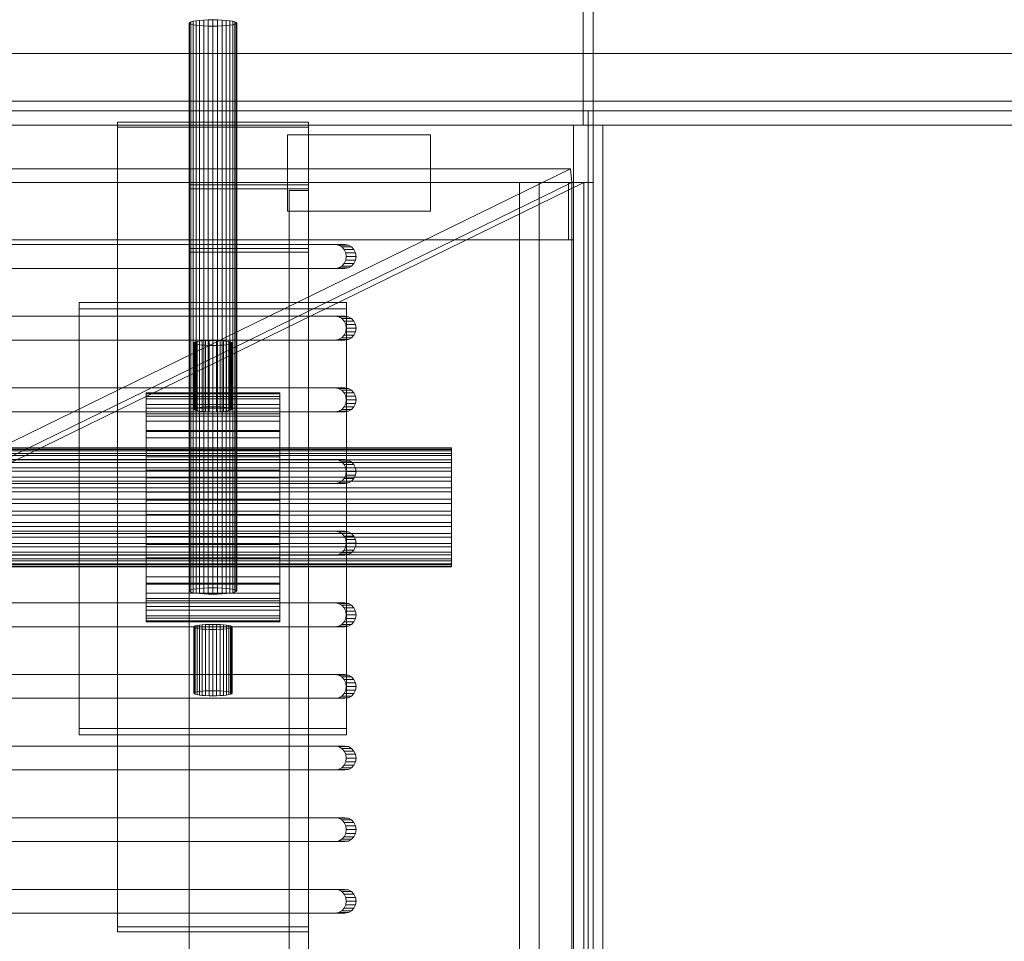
# Model space of a CAD drawing. Header units: millimetres. Extents: x -4738 to 65662, y -68080 to 6847.
# Tile 749 of 1056: x 27715 to 27921, y -17951 to -17758. Entities that reach past the tile are written whole.
import ezdxf

# ---------------------------------------------------------------- set-up
doc = ezdxf.new("R2010")
doc.units = ezdxf.units.MM
doc.layers.add('superior_bajante_movil', color=7, linetype='Continuous', lineweight=0)
doc.layers.add('superior_C09', color=7, linetype='Continuous', lineweight=0)

msp = doc.modelspace()

# ---------------------------------------------------------------- linework, layer by layer
at = {"layer": 'superior_bajante_movil'}
for p, q in [((27832.64, -17780), (27832.64, -17745)), ((27834.693, -17745), (27834.693, -17780)), ((28352.55, -17765), (26849.041, -17765)), ((26850.067, -17765), (28353.576, -17765)), ((26833.309, -17775), (28336.817, -17775)), ((28350.498, -17775), (26846.989, -17775)), ((26849.041, -17777), (28352.55, -17777)), ((26850.067, -17777), (28353.576, -17777)), ((28350.498, -17777), (27833.667, -17777)), ((27833.667, -17777), (27833.667, -18183)), ((27834.693, -17777), (27833.667, -17777)), ((27834.693, -18183), (27834.693, -17777)), ((27834.693, -17777), (28351.524, -17777)), ((26850.067, -17780), (28353.576, -17780)), ((27830.588, -17780), (27078.834, -17780)), ((27080.886, -17780), (27832.64, -17780)), ((27082.939, -17780), (27834.693, -17780)), ((27836.745, -17780), (27084.991, -17780)), ((27830.588, -17792), (27830.588, -17780)), ((27834.693, -17780), (27830.588, -17780)), ((27834.693, -17780), (27832.64, -17780)), ((28351.524, -17780), (27834.693, -17780)), ((27834.693, -17780), (27834.693, -18180)), ((27836.745, -17780), (27834.693, -17780)), ((27834.693, -17780), (27834.693, -17792)), ((27836.745, -18180), (27836.745, -17780)), ((27836.745, -17780), (28353.576, -17780)), ((27770.656, -17798), (27770.656, -17782)), ((27770.656, -17782), (27800.656, -17782)), ((27800.656, -17782), (27800.656, -17798)), ((27829.98, -17789.103), (27078.226, -17789.103)), ((27649.801, -17877.103), (27829.98, -17789.103)), ((27829.98, -17789.103), (27830.246, -17792)), ((27829.562, -17792), (27077.808, -17792)), ((27078.492, -17792), (27830.246, -17792)), ((27078.834, -17792), (27830.588, -17792)), ((27834.693, -17792), (27082.939, -17792)), ((27650.067, -17880), (27830.246, -17792)), ((27832.777, -17792), (27652.598, -17880)), ((27830.588, -17792), (27819.312, -17792)), ((27819.312, -17792), (27819.312, -18168)), ((27823.416, -17792), (27819.312, -17792)), ((27823.416, -18168), (27823.416, -17792)), ((27823.416, -17792), (27834.693, -17792)), ((27829.562, -17804), (27829.562, -17792)), ((27830.588, -17792), (27829.562, -17792)), ((27830.246, -17792), (27830.246, -18168)), ((27830.246, -17792), (27832.777, -17792)), ((27834.693, -17792), (27830.588, -17792)), ((27830.588, -18168), (27830.588, -17792)), ((27830.588, -17792), (27830.588, -17804)), ((27832.777, -18168), (27832.777, -17792)), ((27834.693, -17792), (27834.693, -18168)), ((27800.656, -17798), (27770.656, -17798)), ((27077.808, -17804), (27829.562, -17804)), ((27830.588, -17804), (27078.834, -17804)), ((27780.66, -17805), (27644.405, -17805)), ((27646.457, -17805), (27782.712, -17805)), ((27780.66, -17805), (27782.712, -17805)), ((27781.386, -17805.122), (27780.66, -17805)), ((27782.712, -17805), (27783.438, -17805.122)), ((27830.588, -17804), (27829.562, -17804)), ((27781.386, -17805.122), (27783.438, -17805.122)), ((27782.041, -17805.477), (27781.386, -17805.122)), ((27782.041, -17805.477), (27784.093, -17805.477)), ((27782.561, -17806.031), (27782.041, -17805.477)), ((27782.561, -17806.031), (27784.613, -17806.031)), ((27782.895, -17806.727), (27782.561, -17806.031)), ((27782.895, -17806.727), (27784.947, -17806.727)), ((27783.01, -17807.5), (27782.895, -17806.727)), ((27783.438, -17805.122), (27784.093, -17805.477)), ((27784.093, -17805.477), (27784.613, -17806.031)), ((27784.613, -17806.031), (27784.947, -17806.727)), ((27784.947, -17806.727), (27785.062, -17807.5)), ((27782.041, -17809.523), (27782.561, -17808.969)), ((27782.561, -17808.969), (27782.895, -17808.273)), ((27782.561, -17808.969), (27784.613, -17808.969)), ((27782.895, -17808.273), (27783.01, -17807.5)), ((27782.895, -17808.273), (27784.947, -17808.273)), ((27783.01, -17807.5), (27785.062, -17807.5)), ((27784.613, -17808.969), (27784.093, -17809.523)), ((27784.947, -17808.273), (27784.613, -17808.969)), ((27785.062, -17807.5), (27784.947, -17808.273)), ((27644.405, -17810), (27780.66, -17810)), ((27782.712, -17810), (27646.457, -17810)), ((27780.66, -17810), (27781.386, -17809.878)), ((27780.66, -17810), (27782.712, -17810)), ((27781.386, -17809.878), (27782.041, -17809.523)), ((27781.386, -17809.878), (27783.438, -17809.878)), ((27782.041, -17809.523), (27784.093, -17809.523)), ((27783.438, -17809.878), (27782.712, -17810)), ((27784.093, -17809.523), (27783.438, -17809.878)), ((27780.66, -17820), (27644.405, -17820)), ((27646.457, -17820), (27782.712, -17820)), ((27780.66, -17820), (27782.712, -17820)), ((27781.386, -17820.122), (27780.66, -17820)), ((27781.386, -17820.122), (27783.438, -17820.122)), ((27782.041, -17820.477), (27781.386, -17820.122)), ((27782.041, -17820.477), (27784.093, -17820.477)), ((27782.561, -17821.031), (27782.041, -17820.477)), ((27782.561, -17821.031), (27784.613, -17821.031)), ((27782.895, -17821.727), (27782.561, -17821.031)), ((27782.712, -17820), (27783.438, -17820.122)), ((27783.438, -17820.122), (27784.093, -17820.477)), ((27784.093, -17820.477), (27784.613, -17821.031)), ((27784.613, -17821.031), (27784.947, -17821.727)), ((27782.561, -17823.969), (27782.895, -17823.273)), ((27782.895, -17821.727), (27784.947, -17821.727)), ((27783.01, -17822.5), (27782.895, -17821.727)), ((27782.895, -17823.273), (27783.01, -17822.5)), ((27782.895, -17823.273), (27784.947, -17823.273)), ((27783.01, -17822.5), (27785.062, -17822.5)), ((27784.947, -17823.273), (27784.613, -17823.969)), ((27784.947, -17821.727), (27785.062, -17822.5)), ((27785.062, -17822.5), (27784.947, -17823.273)), ((27644.405, -17825), (27780.66, -17825)), ((27782.712, -17825), (27646.457, -17825)), ((27780.66, -17825), (27781.386, -17824.878)), ((27780.66, -17825), (27782.712, -17825)), ((27781.386, -17824.878), (27782.041, -17824.523)), ((27781.386, -17824.878), (27783.438, -17824.878)), ((27782.041, -17824.523), (27782.561, -17823.969)), ((27782.041, -17824.523), (27784.093, -17824.523)), ((27782.561, -17823.969), (27784.613, -17823.969)), ((27783.438, -17824.878), (27782.712, -17825)), ((27784.093, -17824.523), (27783.438, -17824.878)), ((27784.613, -17823.969), (27784.093, -17824.523)), ((27780.66, -17835), (27644.405, -17835)), ((27646.457, -17835), (27782.712, -17835)), ((27780.66, -17835), (27782.712, -17835)), ((27781.386, -17835.122), (27780.66, -17835)), ((27781.386, -17835.122), (27783.438, -17835.122)), ((27782.041, -17835.477), (27781.386, -17835.122)), ((27782.041, -17835.477), (27784.093, -17835.477)), ((27782.561, -17836.031), (27782.041, -17835.477)), ((27782.712, -17835), (27783.438, -17835.122)), ((27783.438, -17835.122), (27784.093, -17835.477)), ((27784.093, -17835.477), (27784.613, -17836.031)), ((27782.561, -17836.031), (27784.613, -17836.031)), ((27782.895, -17836.727), (27782.561, -17836.031)), ((27782.895, -17836.727), (27784.947, -17836.727)), ((27783.01, -17837.5), (27782.895, -17836.727)), ((27782.895, -17838.273), (27783.01, -17837.5)), ((27783.01, -17837.5), (27785.062, -17837.5)), ((27784.613, -17836.031), (27784.947, -17836.727)), ((27784.947, -17836.727), (27785.062, -17837.5)), ((27785.062, -17837.5), (27784.947, -17838.273)), ((27644.405, -17840), (27780.66, -17840)), ((27782.712, -17840), (27646.457, -17840)), ((27780.66, -17840), (27781.386, -17839.878)), ((27780.66, -17840), (27782.712, -17840)), ((27781.386, -17839.878), (27782.041, -17839.523)), ((27781.386, -17839.878), (27783.438, -17839.878)), ((27782.041, -17839.523), (27782.561, -17838.969)), ((27782.041, -17839.523), (27784.093, -17839.523)), ((27782.561, -17838.969), (27782.895, -17838.273)), ((27782.561, -17838.969), (27784.613, -17838.969)), ((27783.438, -17839.878), (27782.712, -17840)), ((27782.895, -17838.273), (27784.947, -17838.273)), ((27784.093, -17839.523), (27783.438, -17839.878)), ((27784.613, -17838.969), (27784.093, -17839.523)), ((27784.947, -17838.273), (27784.613, -17838.969)), ((27780.66, -17850), (27644.405, -17850)), ((27646.457, -17850), (27782.712, -17850)), ((27780.66, -17850), (27782.712, -17850)), ((27781.386, -17850.122), (27780.66, -17850)), ((27781.386, -17850.122), (27783.438, -17850.122)), ((27782.041, -17850.477), (27781.386, -17850.122)), ((27782.712, -17850), (27783.438, -17850.122)), ((27783.438, -17850.122), (27784.093, -17850.477)), ((27782.041, -17850.477), (27784.093, -17850.477)), ((27782.561, -17851.031), (27782.041, -17850.477)), ((27782.561, -17851.031), (27784.613, -17851.031)), ((27782.895, -17851.727), (27782.561, -17851.031)), ((27782.895, -17851.727), (27784.947, -17851.727)), ((27783.01, -17852.5), (27782.895, -17851.727)), ((27784.093, -17850.477), (27784.613, -17851.031)), ((27784.613, -17851.031), (27784.947, -17851.727)), ((27784.947, -17851.727), (27785.062, -17852.5)), ((27781.386, -17854.878), (27782.041, -17854.523)), ((27782.041, -17854.523), (27782.561, -17853.969)), ((27782.041, -17854.523), (27784.093, -17854.523)), ((27782.561, -17853.969), (27782.895, -17853.273)), ((27782.561, -17853.969), (27784.613, -17853.969)), ((27782.895, -17853.273), (27783.01, -17852.5)), ((27782.895, -17853.273), (27784.947, -17853.273)), ((27783.01, -17852.5), (27785.062, -17852.5)), ((27784.093, -17854.523), (27783.438, -17854.878)), ((27784.613, -17853.969), (27784.093, -17854.523)), ((27784.947, -17853.273), (27784.613, -17853.969)), ((27785.062, -17852.5), (27784.947, -17853.273)), ((27644.405, -17855), (27780.66, -17855)), ((27782.712, -17855), (27646.457, -17855)), ((27780.66, -17855), (27781.386, -17854.878)), ((27780.66, -17855), (27782.712, -17855)), ((27781.386, -17854.878), (27783.438, -17854.878)), ((27783.438, -17854.878), (27782.712, -17855)), ((27780.66, -17865), (27644.405, -17865)), ((27646.457, -17865), (27782.712, -17865)), ((27780.66, -17865), (27782.712, -17865)), ((27781.386, -17865.122), (27780.66, -17865)), ((27781.386, -17865.122), (27783.438, -17865.122)), ((27782.041, -17865.477), (27781.386, -17865.122)), ((27782.041, -17865.477), (27784.093, -17865.477)), ((27782.561, -17866.031), (27782.041, -17865.477)), ((27782.561, -17866.031), (27784.613, -17866.031)), ((27782.895, -17866.727), (27782.561, -17866.031)), ((27782.712, -17865), (27783.438, -17865.122)), ((27782.895, -17866.727), (27784.947, -17866.727)), ((27783.01, -17867.5), (27782.895, -17866.727)), ((27783.438, -17865.122), (27784.093, -17865.477)), ((27784.093, -17865.477), (27784.613, -17866.031)), ((27784.613, -17866.031), (27784.947, -17866.727)), ((27784.947, -17866.727), (27785.062, -17867.5)), ((27782.561, -17868.969), (27782.895, -17868.273)), ((27782.895, -17868.273), (27783.01, -17867.5)), ((27782.895, -17868.273), (27784.947, -17868.273)), ((27783.01, -17867.5), (27785.062, -17867.5)), ((27784.947, -17868.273), (27784.613, -17868.969)), ((27785.062, -17867.5), (27784.947, -17868.273)), ((27644.405, -17870), (27780.66, -17870)), ((27782.712, -17870), (27646.457, -17870)), ((27780.66, -17870), (27781.386, -17869.878)), ((27780.66, -17870), (27782.712, -17870)), ((27781.386, -17869.878), (27782.041, -17869.523)), ((27781.386, -17869.878), (27783.438, -17869.878)), ((27782.041, -17869.523), (27782.561, -17868.969)), ((27782.041, -17869.523), (27784.093, -17869.523)), ((27782.561, -17868.969), (27784.613, -17868.969)), ((27783.438, -17869.878), (27782.712, -17870)), ((27784.093, -17869.523), (27783.438, -17869.878)), ((27784.613, -17868.969), (27784.093, -17869.523)), ((27780.66, -17880), (27644.405, -17880)), ((27646.457, -17880), (27782.712, -17880)), ((27780.66, -17880), (27782.712, -17880)), ((27781.386, -17880.122), (27780.66, -17880)), ((27781.386, -17880.122), (27783.438, -17880.122)), ((27782.041, -17880.477), (27781.386, -17880.122)), ((27782.041, -17880.477), (27784.093, -17880.477)), ((27782.561, -17881.031), (27782.041, -17880.477)), ((27782.561, -17881.031), (27784.613, -17881.031)), ((27782.895, -17881.727), (27782.561, -17881.031)), ((27782.712, -17880), (27783.438, -17880.122)), ((27783.438, -17880.122), (27784.093, -17880.477)), ((27784.093, -17880.477), (27784.613, -17881.031)), ((27784.613, -17881.031), (27784.947, -17881.727)), ((27782.561, -17883.969), (27782.895, -17883.273)), ((27782.895, -17881.727), (27784.947, -17881.727)), ((27783.01, -17882.5), (27782.895, -17881.727)), ((27782.895, -17883.273), (27783.01, -17882.5)), ((27782.895, -17883.273), (27784.947, -17883.273)), ((27783.01, -17882.5), (27785.062, -17882.5)), ((27784.947, -17883.273), (27784.613, -17883.969)), ((27784.947, -17881.727), (27785.062, -17882.5)), ((27785.062, -17882.5), (27784.947, -17883.273)), ((27644.405, -17885), (27780.66, -17885)), ((27782.712, -17885), (27646.457, -17885)), ((27780.66, -17885), (27781.386, -17884.878)), ((27780.66, -17885), (27782.712, -17885)), ((27781.386, -17884.878), (27782.041, -17884.523)), ((27781.386, -17884.878), (27783.438, -17884.878)), ((27782.041, -17884.523), (27782.561, -17883.969)), ((27782.041, -17884.523), (27784.093, -17884.523)), ((27782.561, -17883.969), (27784.613, -17883.969)), ((27783.438, -17884.878), (27782.712, -17885)), ((27784.093, -17884.523), (27783.438, -17884.878)), ((27784.613, -17883.969), (27784.093, -17884.523)), ((27780.66, -17895), (27644.405, -17895)), ((27646.457, -17895), (27782.712, -17895)), ((27780.66, -17895), (27782.712, -17895)), ((27781.386, -17895.122), (27780.66, -17895)), ((27781.386, -17895.122), (27783.438, -17895.122)), ((27782.041, -17895.477), (27781.386, -17895.122)), ((27782.041, -17895.477), (27784.093, -17895.477)), ((27782.561, -17896.031), (27782.041, -17895.477)), ((27782.712, -17895), (27783.438, -17895.122)), ((27783.438, -17895.122), (27784.093, -17895.477)), ((27784.093, -17895.477), (27784.613, -17896.031)), ((27782.561, -17896.031), (27784.613, -17896.031)), ((27782.895, -17896.727), (27782.561, -17896.031)), ((27782.895, -17896.727), (27784.947, -17896.727)), ((27783.01, -17897.5), (27782.895, -17896.727)), ((27782.895, -17898.273), (27783.01, -17897.5)), ((27783.01, -17897.5), (27785.062, -17897.5)), ((27784.613, -17896.031), (27784.947, -17896.727)), ((27784.947, -17896.727), (27785.062, -17897.5)), ((27785.062, -17897.5), (27784.947, -17898.273)), ((27780.66, -17900), (27781.386, -17899.878)), ((27781.386, -17899.878), (27782.041, -17899.523)), ((27781.386, -17899.878), (27783.438, -17899.878)), ((27782.041, -17899.523), (27782.561, -17898.969)), ((27782.041, -17899.523), (27784.093, -17899.523)), ((27782.561, -17898.969), (27782.895, -17898.273)), ((27782.561, -17898.969), (27784.613, -17898.969)), ((27783.438, -17899.878), (27782.712, -17900)), ((27782.895, -17898.273), (27784.947, -17898.273)), ((27784.093, -17899.523), (27783.438, -17899.878)), ((27784.613, -17898.969), (27784.093, -17899.523)), ((27784.947, -17898.273), (27784.613, -17898.969)), ((27644.405, -17900), (27780.66, -17900)), ((27782.712, -17900), (27646.457, -17900)), ((27780.66, -17900), (27782.712, -17900)), ((27780.66, -17910), (27644.405, -17910)), ((27646.457, -17910), (27782.712, -17910)), ((27780.66, -17910), (27782.712, -17910)), ((27781.386, -17910.122), (27780.66, -17910)), ((27781.386, -17910.122), (27783.438, -17910.122)), ((27782.041, -17910.477), (27781.386, -17910.122)), ((27782.712, -17910), (27783.438, -17910.122)), ((27783.438, -17910.122), (27784.093, -17910.477)), ((27782.041, -17910.477), (27784.093, -17910.477)), ((27782.561, -17911.031), (27782.041, -17910.477)), ((27782.561, -17911.031), (27784.613, -17911.031)), ((27782.895, -17911.727), (27782.561, -17911.031)), ((27782.895, -17911.727), (27784.947, -17911.727)), ((27783.01, -17912.5), (27782.895, -17911.727)), ((27784.093, -17910.477), (27784.613, -17911.031)), ((27784.613, -17911.031), (27784.947, -17911.727)), ((27784.947, -17911.727), (27785.062, -17912.5)), ((27782.041, -17914.523), (27782.561, -17913.969)), ((27782.561, -17913.969), (27782.895, -17913.273)), ((27782.561, -17913.969), (27784.613, -17913.969)), ((27782.895, -17913.273), (27783.01, -17912.5)), ((27782.895, -17913.273), (27784.947, -17913.273)), ((27783.01, -17912.5), (27785.062, -17912.5)), ((27784.613, -17913.969), (27784.093, -17914.523)), ((27784.947, -17913.273), (27784.613, -17913.969)), ((27785.062, -17912.5), (27784.947, -17913.273)), ((27644.405, -17915), (27780.66, -17915)), ((27782.712, -17915), (27646.457, -17915)), ((27780.66, -17915), (27781.386, -17914.878)), ((27780.66, -17915), (27782.712, -17915)), ((27781.386, -17914.878), (27782.041, -17914.523)), ((27781.386, -17914.878), (27783.438, -17914.878)), ((27782.041, -17914.523), (27784.093, -17914.523)), ((27783.438, -17914.878), (27782.712, -17915)), ((27784.093, -17914.523), (27783.438, -17914.878)), ((27780.66, -17925), (27644.405, -17925)), ((27646.457, -17925), (27782.712, -17925)), ((27780.66, -17925), (27782.712, -17925)), ((27781.386, -17925.122), (27780.66, -17925)), ((27781.386, -17925.122), (27783.438, -17925.122)), ((27782.041, -17925.477), (27781.386, -17925.122)), ((27782.041, -17925.477), (27784.093, -17925.477)), ((27782.561, -17926.031), (27782.041, -17925.477)), ((27782.561, -17926.031), (27784.613, -17926.031)), ((27782.895, -17926.727), (27782.561, -17926.031)), ((27782.712, -17925), (27783.438, -17925.122)), ((27783.438, -17925.122), (27784.093, -17925.477)), ((27784.093, -17925.477), (27784.613, -17926.031)), ((27784.613, -17926.031), (27784.947, -17926.727)), ((27782.561, -17928.969), (27782.895, -17928.273)), ((27782.895, -17926.727), (27784.947, -17926.727)), ((27783.01, -17927.5), (27782.895, -17926.727)), ((27782.895, -17928.273), (27783.01, -17927.5)), ((27782.895, -17928.273), (27784.947, -17928.273)), ((27783.01, -17927.5), (27785.062, -17927.5)), ((27784.947, -17928.273), (27784.613, -17928.969)), ((27784.947, -17926.727), (27785.062, -17927.5)), ((27785.062, -17927.5), (27784.947, -17928.273)), ((27644.405, -17930), (27780.66, -17930)), ((27782.712, -17930), (27646.457, -17930)), ((27780.66, -17930), (27781.386, -17929.878)), ((27780.66, -17930), (27782.712, -17930)), ((27781.386, -17929.878), (27782.041, -17929.523)), ((27781.386, -17929.878), (27783.438, -17929.878)), ((27782.041, -17929.523), (27782.561, -17928.969)), ((27782.041, -17929.523), (27784.093, -17929.523)), ((27782.561, -17928.969), (27784.613, -17928.969)), ((27783.438, -17929.878), (27782.712, -17930)), ((27784.093, -17929.523), (27783.438, -17929.878)), ((27784.613, -17928.969), (27784.093, -17929.523)), ((27780.66, -17940), (27644.405, -17940)), ((27646.457, -17940), (27782.712, -17940)), ((27780.66, -17940), (27782.712, -17940)), ((27781.386, -17940.122), (27780.66, -17940)), ((27781.386, -17940.122), (27783.438, -17940.122)), ((27782.041, -17940.477), (27781.386, -17940.122)), ((27782.041, -17940.477), (27784.093, -17940.477)), ((27782.561, -17941.031), (27782.041, -17940.477)), ((27782.561, -17941.031), (27784.613, -17941.031)), ((27782.895, -17941.727), (27782.561, -17941.031)), ((27782.712, -17940), (27783.438, -17940.122)), ((27783.438, -17940.122), (27784.093, -17940.477)), ((27784.093, -17940.477), (27784.613, -17941.031)), ((27784.613, -17941.031), (27784.947, -17941.727)), ((27782.895, -17941.727), (27784.947, -17941.727)), ((27783.01, -17942.5), (27782.895, -17941.727)), ((27782.895, -17943.273), (27783.01, -17942.5)), ((27783.01, -17942.5), (27785.062, -17942.5)), ((27784.947, -17941.727), (27785.062, -17942.5)), ((27785.062, -17942.5), (27784.947, -17943.273)), ((27644.405, -17945), (27780.66, -17945)), ((27782.712, -17945), (27646.457, -17945)), ((27780.66, -17945), (27781.386, -17944.878)), ((27780.66, -17945), (27782.712, -17945)), ((27781.386, -17944.878), (27782.041, -17944.523)), ((27781.386, -17944.878), (27783.438, -17944.878)), ((27782.041, -17944.523), (27782.561, -17943.969)), ((27782.041, -17944.523), (27784.093, -17944.523)), ((27782.561, -17943.969), (27782.895, -17943.273)), ((27782.561, -17943.969), (27784.613, -17943.969)), ((27783.438, -17944.878), (27782.712, -17945)), ((27782.895, -17943.273), (27784.947, -17943.273)), ((27784.093, -17944.523), (27783.438, -17944.878)), ((27784.613, -17943.969), (27784.093, -17944.523)), ((27784.947, -17943.273), (27784.613, -17943.969))]:
    msp.add_line(p, q, dxfattribs=at)
at = {"layer": 'superior_C09'}
for p, q in [((27750.067, -17758.601), (27750.164, -17758.471)), ((27750.164, -17758.731), (27750.067, -17758.601)), ((27750.067, -17758.601), (27750.067, -17877.531)), ((27750.164, -17758.471), (27750.448, -17758.346)), ((27750.164, -17758.471), (27750.164, -17877.401)), ((27750.448, -17758.856), (27750.164, -17758.731)), ((27750.164, -17758.731), (27750.164, -17877.661)), ((27750.448, -17758.346), (27750.91, -17758.231)), ((27750.448, -17758.346), (27750.448, -17877.276)), ((27750.91, -17758.971), (27750.448, -17758.856)), ((27750.448, -17758.856), (27750.448, -17877.786)), ((27750.91, -17758.231), (27751.532, -17758.13)), ((27750.91, -17758.231), (27750.91, -17877.161)), ((27751.532, -17759.072), (27750.91, -17758.971)), ((27750.91, -17758.971), (27750.91, -17877.901)), ((27751.532, -17758.13), (27752.29, -17758.047)), ((27751.532, -17758.13), (27751.532, -17877.06)), ((27752.29, -17759.155), (27751.532, -17759.072)), ((27751.532, -17759.072), (27751.532, -17878.002)), ((27752.29, -17758.047), (27753.154, -17757.985)), ((27752.29, -17758.047), (27752.29, -17876.977)), ((27753.154, -17759.216), (27752.29, -17759.155)), ((27752.29, -17759.155), (27752.29, -17878.085)), ((27753.154, -17757.985), (27754.092, -17757.947)), ((27753.154, -17757.985), (27753.154, -17876.916)), ((27754.092, -17759.254), (27753.154, -17759.216)), ((27753.154, -17759.216), (27753.154, -17878.146)), ((27754.092, -17757.947), (27755.067, -17757.935)), ((27754.092, -17757.947), (27754.092, -17876.878)), ((27755.067, -17759.267), (27754.092, -17759.254)), ((27754.092, -17759.254), (27754.092, -17878.184)), ((27755.067, -17757.935), (27756.043, -17757.947)), ((27755.067, -17757.935), (27755.067, -17876.865)), ((27756.043, -17759.254), (27755.067, -17759.267)), ((27755.067, -17759.267), (27755.067, -17878.197)), ((27756.043, -17757.947), (27756.981, -17757.985)), ((27756.043, -17757.947), (27756.043, -17876.878)), ((27756.981, -17759.216), (27756.043, -17759.254)), ((27756.043, -17759.254), (27756.043, -17878.184)), ((27756.981, -17757.985), (27757.845, -17758.047)), ((27756.981, -17757.985), (27756.981, -17876.916)), ((27757.845, -17759.155), (27756.981, -17759.216)), ((27756.981, -17759.216), (27756.981, -17878.146)), ((27757.845, -17758.047), (27758.603, -17758.13)), ((27757.845, -17758.047), (27757.845, -17876.977)), ((27758.603, -17759.072), (27757.845, -17759.155)), ((27757.845, -17759.155), (27757.845, -17878.085)), ((27758.603, -17758.13), (27759.225, -17758.231)), ((27758.603, -17758.13), (27758.603, -17877.06)), ((27759.225, -17758.971), (27758.603, -17759.072)), ((27758.603, -17759.072), (27758.603, -17878.002)), ((27759.225, -17758.231), (27759.687, -17758.346)), ((27759.225, -17758.231), (27759.225, -17877.161)), ((27759.687, -17758.856), (27759.225, -17758.971)), ((27759.225, -17758.971), (27759.225, -17877.901)), ((27759.687, -17758.346), (27759.971, -17758.471)), ((27759.687, -17758.346), (27759.687, -17877.276)), ((27759.971, -17758.731), (27759.687, -17758.856)), ((27759.687, -17758.856), (27759.687, -17877.786)), ((27759.971, -17758.471), (27760.067, -17758.601)), ((27759.971, -17758.471), (27759.971, -17877.401)), ((27760.067, -17758.601), (27759.971, -17758.731)), ((27759.971, -17758.731), (27759.971, -17877.661)), ((27760.067, -17877.531), (27760.067, -17758.601)), ((27735.067, -17779.355), (27735.067, -17947.84)), ((27775.067, -17779.355), (27735.067, -17779.355)), ((27735.067, -17779.355), (27735.067, -17780.421)), ((27775.067, -17947.84), (27775.067, -17779.355)), ((27775.067, -17780.421), (27775.067, -17779.355)), ((27735.067, -17780.421), (27775.067, -17780.421)), ((27735.067, -17948.905), (27735.067, -17780.421)), ((27775.067, -17780.421), (27775.067, -17948.905)), ((27750.067, -17792.489), (27750.067, -22171.241)), ((27775.067, -17792.489), (27750.067, -17792.489)), ((27750.067, -17792.489), (27750.067, -17793.289)), ((27775.067, -22171.241), (27775.067, -17792.489)), ((27775.067, -17793.289), (27775.067, -17792.489)), ((27750.067, -17793.289), (27775.067, -17793.289)), ((27750.067, -22172.041), (27750.067, -17793.289)), ((27771.067, -17793.689), (27771.067, -22172.44)), ((27775.067, -17793.689), (27771.067, -17793.689)), ((27771.067, -17793.689), (27771.067, -17806.612)), ((27775.067, -17793.289), (27775.067, -22172.041)), ((27775.067, -22172.44), (27775.067, -17793.689)), ((27775.067, -17806.612), (27775.067, -17793.689)), ((27750.067, -17805.813), (27750.067, -22184.565)), ((27775.067, -17805.813), (27750.067, -17805.813)), ((27750.067, -17805.813), (27750.067, -17806.612)), ((27750.067, -17806.612), (27775.067, -17806.612)), ((27750.067, -22185.364), (27750.067, -17806.612)), ((27771.067, -17806.612), (27775.067, -17806.612)), ((27771.067, -22185.364), (27771.067, -17806.612)), ((27775.067, -22184.565), (27775.067, -17805.813)), ((27775.067, -17806.612), (27775.067, -17805.813)), ((27775.067, -17806.612), (27775.067, -22185.364)), ((27727.067, -17817.133), (27727.067, -17906.331)), ((27783.067, -17817.133), (27727.067, -17817.133)), ((27727.067, -17817.133), (27727.067, -17818.466)), ((27783.067, -17906.331), (27783.067, -17817.133)), ((27783.067, -17818.466), (27783.067, -17817.133)), ((27727.067, -17818.466), (27783.067, -17818.466)), ((27727.067, -17907.663), (27727.067, -17818.466)), ((27783.067, -17818.466), (27783.067, -17907.663)), ((27751.067, -17825.595), (27751.144, -17825.491)), ((27751.144, -17825.699), (27751.067, -17825.595)), ((27751.067, -17825.595), (27751.067, -17839.47)), ((27751.144, -17825.491), (27751.372, -17825.391)), ((27751.144, -17825.491), (27751.144, -17839.366)), ((27751.372, -17825.391), (27751.742, -17825.299)), ((27751.372, -17825.391), (27751.372, -17839.266)), ((27751.742, -17825.299), (27752.239, -17825.218)), ((27751.742, -17825.299), (27751.742, -17839.174)), ((27752.239, -17825.218), (27752.845, -17825.152)), ((27752.239, -17825.218), (27752.239, -17839.093)), ((27752.845, -17825.152), (27753.537, -17825.103)), ((27752.845, -17825.152), (27752.845, -17839.027)), ((27753.537, -17825.103), (27754.287, -17825.072)), ((27753.537, -17825.103), (27753.537, -17838.978)), ((27754.287, -17825.072), (27755.067, -17825.062)), ((27754.287, -17825.072), (27754.287, -17838.947)), ((27755.067, -17825.062), (27755.848, -17825.072)), ((27755.067, -17825.062), (27755.067, -17838.937)), ((27755.848, -17825.072), (27756.598, -17825.103)), ((27755.848, -17825.072), (27755.848, -17838.947)), ((27756.598, -17825.103), (27757.29, -17825.152)), ((27756.598, -17825.103), (27756.598, -17838.978)), ((27757.29, -17825.152), (27757.896, -17825.218)), ((27757.29, -17825.152), (27757.29, -17839.027)), ((27757.896, -17825.218), (27758.393, -17825.299)), ((27757.896, -17825.218), (27757.896, -17839.093)), ((27758.393, -17825.299), (27758.763, -17825.391)), ((27758.393, -17825.299), (27758.393, -17839.174)), ((27758.763, -17825.391), (27758.991, -17825.491)), ((27758.763, -17825.391), (27758.763, -17839.266)), ((27758.991, -17825.491), (27759.067, -17825.595)), ((27758.991, -17825.491), (27758.991, -17839.366)), ((27759.067, -17825.595), (27758.991, -17825.699)), ((27759.067, -17839.47), (27759.067, -17825.595)), ((27751.372, -17825.799), (27751.144, -17825.699)), ((27751.144, -17825.699), (27751.144, -17839.574)), ((27751.742, -17825.891), (27751.372, -17825.799)), ((27751.372, -17825.799), (27751.372, -17839.674)), ((27752.239, -17825.972), (27751.742, -17825.891)), ((27751.742, -17825.891), (27751.742, -17839.766)), ((27752.845, -17826.038), (27752.239, -17825.972)), ((27752.239, -17825.972), (27752.239, -17839.847)), ((27753.537, -17826.087), (27752.845, -17826.038)), ((27752.845, -17826.038), (27752.845, -17839.913)), ((27754.287, -17826.118), (27753.537, -17826.087)), ((27753.537, -17826.087), (27753.537, -17839.962)), ((27755.067, -17826.128), (27754.287, -17826.118)), ((27754.287, -17826.118), (27754.287, -17839.993)), ((27755.848, -17826.118), (27755.067, -17826.128)), ((27755.067, -17826.128), (27755.067, -17840.003)), ((27756.598, -17826.087), (27755.848, -17826.118)), ((27755.848, -17826.118), (27755.848, -17839.993)), ((27757.29, -17826.038), (27756.598, -17826.087)), ((27756.598, -17826.087), (27756.598, -17839.962)), ((27757.896, -17825.972), (27757.29, -17826.038)), ((27757.29, -17826.038), (27757.29, -17839.913)), ((27758.393, -17825.891), (27757.896, -17825.972)), ((27757.896, -17825.972), (27757.896, -17839.847)), ((27758.763, -17825.799), (27758.393, -17825.891)), ((27758.393, -17825.891), (27758.393, -17839.766)), ((27758.991, -17825.699), (27758.763, -17825.799)), ((27758.763, -17825.799), (27758.763, -17839.674)), ((27758.991, -17825.699), (27758.991, -17839.574)), ((27741.067, -17836.214), (27741.067, -17836.047)), ((27741.067, -17836.047), (27741.067, -17836.801)), ((27741.067, -17836.047), (27769.067, -17836.047)), ((27741.067, -17837.295), (27741.067, -17836.214)), ((27741.067, -17836.214), (27769.067, -17836.214)), ((27741.067, -17836.801), (27741.067, -17838.446)), ((27741.067, -17836.801), (27769.067, -17836.801)), ((27741.067, -17839.248), (27741.067, -17837.295)), ((27741.067, -17837.295), (27769.067, -17837.295)), ((27769.067, -17836.801), (27769.067, -17836.047)), ((27769.067, -17836.047), (27769.067, -17836.214)), ((27769.067, -17836.214), (27769.067, -17837.295)), ((27769.067, -17838.446), (27769.067, -17836.801)), ((27769.067, -17837.295), (27769.067, -17839.248)), ((27741.067, -17838.446), (27741.067, -17840.92)), ((27741.067, -17838.446), (27769.067, -17838.446)), ((27741.067, -17841.999), (27741.067, -17839.248)), ((27741.067, -17839.248), (27769.067, -17839.248)), ((27751.144, -17839.366), (27751.067, -17839.47)), ((27751.067, -17839.47), (27751.144, -17839.574)), ((27751.372, -17839.266), (27751.144, -17839.366)), ((27751.144, -17839.574), (27751.372, -17839.674)), ((27751.742, -17839.174), (27751.372, -17839.266)), ((27751.372, -17839.674), (27751.742, -17839.766)), ((27752.239, -17839.093), (27751.742, -17839.174)), ((27751.742, -17839.766), (27752.239, -17839.847)), ((27752.845, -17839.027), (27752.239, -17839.093)), ((27752.239, -17839.847), (27752.845, -17839.913)), ((27753.537, -17838.978), (27752.845, -17839.027)), ((27752.845, -17839.913), (27753.537, -17839.962)), ((27754.287, -17838.947), (27753.537, -17838.978)), ((27753.537, -17839.962), (27754.287, -17839.993)), ((27755.067, -17838.937), (27754.287, -17838.947)), ((27754.287, -17839.993), (27755.067, -17840.003)), ((27755.848, -17838.947), (27755.067, -17838.937)), ((27755.067, -17840.003), (27755.848, -17839.993)), ((27756.598, -17838.978), (27755.848, -17838.947)), ((27755.848, -17839.993), (27756.598, -17839.962)), ((27757.29, -17839.027), (27756.598, -17838.978)), ((27756.598, -17839.962), (27757.29, -17839.913)), ((27757.896, -17839.093), (27757.29, -17839.027)), ((27757.29, -17839.913), (27757.896, -17839.847)), ((27758.393, -17839.174), (27757.896, -17839.093)), ((27757.896, -17839.847), (27758.393, -17839.766)), ((27758.763, -17839.266), (27758.393, -17839.174)), ((27758.393, -17839.766), (27758.763, -17839.674)), ((27758.991, -17839.366), (27758.763, -17839.266)), ((27758.763, -17839.674), (27758.991, -17839.574)), ((27759.067, -17839.47), (27758.991, -17839.366)), ((27758.991, -17839.574), (27759.067, -17839.47)), ((27769.067, -17840.92), (27769.067, -17838.446)), ((27769.067, -17839.248), (27769.067, -17841.999)), ((27741.067, -17840.428), (27741.067, -17876.107)), ((27769.067, -17840.428), (27741.067, -17840.428)), ((27741.067, -17840.428), (27741.067, -17843.893)), ((27741.067, -17840.92), (27741.067, -17844.126)), ((27741.067, -17840.92), (27769.067, -17840.92)), ((27741.067, -17845.442), (27741.067, -17841.999)), ((27741.067, -17841.999), (27769.067, -17841.999)), ((27769.067, -17876.107), (27769.067, -17840.428)), ((27769.067, -17843.893), (27769.067, -17840.428)), ((27769.067, -17844.126), (27769.067, -17840.92)), ((27769.067, -17841.999), (27769.067, -17845.442)), ((27741.067, -17843.893), (27769.067, -17843.893)), ((27741.067, -17879.572), (27741.067, -17843.893)), ((27741.067, -17844.126), (27741.067, -17847.943)), ((27741.067, -17844.126), (27769.067, -17844.126)), ((27769.067, -17843.893), (27769.067, -17879.572)), ((27769.067, -17847.943), (27769.067, -17844.126)), ((27741.067, -17849.444), (27741.067, -17845.442)), ((27741.067, -17845.442), (27769.067, -17845.442)), ((27769.067, -17845.442), (27769.067, -17849.444)), ((27195.067, -17847.525), (27805.067, -17847.525)), ((27195.067, -17847.611), (27805.067, -17847.611)), ((27195.067, -17847.917), (27805.067, -17847.917)), ((27195.067, -17848.174), (27805.067, -17848.174)), ((27741.067, -17847.943), (27741.067, -17852.223)), ((27741.067, -17847.943), (27769.067, -17847.943)), ((27769.067, -17852.223), (27769.067, -17847.943)), ((27805.067, -17847.917), (27805.067, -17847.525)), ((27805.067, -17847.525), (27805.067, -17847.611)), ((27805.067, -17847.611), (27805.067, -17848.174)), ((27805.067, -17848.774), (27805.067, -17847.917)), ((27805.067, -17848.174), (27805.067, -17849.192)), ((27195.067, -17848.774), (27805.067, -17848.774)), ((27195.067, -17849.192), (27805.067, -17849.192)), ((27195.067, -17850.062), (27805.067, -17850.062)), ((27741.067, -17853.852), (27741.067, -17849.444)), ((27741.067, -17849.444), (27769.067, -17849.444)), ((27769.067, -17849.444), (27769.067, -17853.852)), ((27805.067, -17850.062), (27805.067, -17848.774)), ((27805.067, -17849.192), (27805.067, -17850.625)), ((27805.067, -17851.733), (27805.067, -17850.062)), ((27195.067, -17850.625), (27805.067, -17850.625)), ((27195.067, -17851.733), (27805.067, -17851.733)), ((27195.067, -17852.418), (27805.067, -17852.418)), ((27741.067, -17852.223), (27741.067, -17856.802)), ((27741.067, -17852.223), (27769.067, -17852.223)), ((27769.067, -17856.802), (27769.067, -17852.223)), ((27805.067, -17850.625), (27805.067, -17852.418)), ((27805.067, -17853.72), (27805.067, -17851.733)), ((27805.067, -17852.418), (27805.067, -17854.502)), ((27195.067, -17853.72), (27805.067, -17853.72)), ((27195.067, -17854.502), (27805.067, -17854.502)), ((27741.067, -17858.496), (27741.067, -17853.852)), ((27741.067, -17853.852), (27769.067, -17853.852)), ((27769.067, -17853.852), (27769.067, -17858.496)), ((27805.067, -17855.95), (27805.067, -17853.72)), ((27805.067, -17854.502), (27805.067, -17856.798)), ((27195.067, -17855.95), (27805.067, -17855.95)), ((27805.067, -17858.335), (27805.067, -17855.95)), ((27195.067, -17856.798), (27805.067, -17856.798)), ((27195.067, -17858.335), (27805.067, -17858.335)), ((27741.067, -17856.802), (27741.067, -17861.504)), ((27741.067, -17856.802), (27769.067, -17856.802)), ((27741.067, -17863.198), (27741.067, -17858.496)), ((27741.067, -17858.496), (27769.067, -17858.496)), ((27769.067, -17861.504), (27769.067, -17856.802)), ((27769.067, -17858.496), (27769.067, -17863.198)), ((27805.067, -17856.798), (27805.067, -17859.217)), ((27805.067, -17860.783), (27805.067, -17858.335)), ((27195.067, -17859.217), (27805.067, -17859.217)), ((27805.067, -17859.217), (27805.067, -17861.665)), ((27195.067, -17860.783), (27805.067, -17860.783)), ((27195.067, -17861.665), (27805.067, -17861.665)), ((27741.067, -17861.504), (27741.067, -17866.148)), ((27741.067, -17861.504), (27769.067, -17861.504)), ((27769.067, -17866.148), (27769.067, -17861.504)), ((27805.067, -17863.202), (27805.067, -17860.783)), ((27805.067, -17861.665), (27805.067, -17864.05)), ((27195.067, -17863.202), (27805.067, -17863.202)), ((27195.067, -17864.05), (27805.067, -17864.05)), ((27741.067, -17867.777), (27741.067, -17863.198)), ((27741.067, -17863.198), (27769.067, -17863.198)), ((27769.067, -17863.198), (27769.067, -17867.777)), ((27805.067, -17865.498), (27805.067, -17863.202)), ((27805.067, -17864.05), (27805.067, -17866.28)), ((27195.067, -17865.498), (27805.067, -17865.498)), ((27195.067, -17866.28), (27805.067, -17866.28)), ((27741.067, -17866.148), (27741.067, -17870.556)), ((27741.067, -17866.148), (27769.067, -17866.148)), ((27769.067, -17870.556), (27769.067, -17866.148)), ((27805.067, -17867.582), (27805.067, -17865.498)), ((27805.067, -17866.28), (27805.067, -17868.267)), ((27195.067, -17867.582), (27805.067, -17867.582)), ((27195.067, -17868.267), (27805.067, -17868.267)), ((27741.067, -17872.057), (27741.067, -17867.777)), ((27741.067, -17867.777), (27769.067, -17867.777)), ((27769.067, -17867.777), (27769.067, -17872.057)), ((27805.067, -17869.375), (27805.067, -17867.582)), ((27805.067, -17868.267), (27805.067, -17869.938)), ((27195.067, -17869.375), (27805.067, -17869.375)), ((27195.067, -17869.938), (27805.067, -17869.938)), ((27195.067, -17870.808), (27805.067, -17870.808)), ((27741.067, -17870.556), (27741.067, -17874.558)), ((27741.067, -17870.556), (27769.067, -17870.556)), ((27769.067, -17874.558), (27769.067, -17870.556)), ((27805.067, -17870.808), (27805.067, -17869.375)), ((27805.067, -17869.938), (27805.067, -17871.226)), ((27805.067, -17871.826), (27805.067, -17870.808)), ((27195.067, -17871.226), (27805.067, -17871.226)), ((27195.067, -17871.826), (27805.067, -17871.826)), ((27195.067, -17872.083), (27805.067, -17872.083)), ((27805.067, -17872.389), (27195.067, -17872.389)), ((27195.067, -17872.475), (27805.067, -17872.475)), ((27741.067, -17875.874), (27741.067, -17872.057)), ((27741.067, -17872.057), (27769.067, -17872.057)), ((27769.067, -17872.057), (27769.067, -17875.874)), ((27805.067, -17871.226), (27805.067, -17872.083)), ((27805.067, -17872.389), (27805.067, -17871.826)), ((27805.067, -17872.083), (27805.067, -17872.475)), ((27805.067, -17872.475), (27805.067, -17872.389)), ((27741.067, -17874.558), (27741.067, -17878.001)), ((27741.067, -17874.558), (27769.067, -17874.558)), ((27769.067, -17878.001), (27769.067, -17874.558)), ((27741.067, -17879.08), (27741.067, -17875.874)), ((27741.067, -17875.874), (27769.067, -17875.874)), ((27741.067, -17876.107), (27769.067, -17876.107)), ((27741.067, -17879.572), (27741.067, -17876.107)), ((27750.91, -17877.161), (27750.448, -17877.276)), ((27751.532, -17877.06), (27750.91, -17877.161)), ((27752.29, -17876.977), (27751.532, -17877.06)), ((27753.154, -17876.916), (27752.29, -17876.977)), ((27754.092, -17876.878), (27753.154, -17876.916)), ((27755.067, -17876.865), (27754.092, -17876.878)), ((27756.043, -17876.878), (27755.067, -17876.865)), ((27756.981, -17876.916), (27756.043, -17876.878)), ((27757.845, -17876.977), (27756.981, -17876.916)), ((27758.603, -17877.06), (27757.845, -17876.977)), ((27759.225, -17877.161), (27758.603, -17877.06)), ((27759.687, -17877.276), (27759.225, -17877.161)), ((27769.067, -17875.874), (27769.067, -17879.08)), ((27769.067, -17879.572), (27769.067, -17876.107)), ((27741.067, -17878.001), (27741.067, -17880.752)), ((27741.067, -17878.001), (27769.067, -17878.001)), ((27741.067, -17881.554), (27741.067, -17879.08)), ((27741.067, -17879.08), (27769.067, -17879.08)), ((27750.164, -17877.401), (27750.067, -17877.531)), ((27750.067, -17877.531), (27750.164, -17877.661)), ((27750.448, -17877.276), (27750.164, -17877.401)), ((27750.164, -17877.661), (27750.448, -17877.786)), ((27750.448, -17877.786), (27750.91, -17877.901)), ((27750.91, -17877.901), (27751.532, -17878.002)), ((27751.532, -17878.002), (27752.29, -17878.085)), ((27752.29, -17878.085), (27753.154, -17878.146)), ((27753.154, -17878.146), (27754.092, -17878.184)), ((27754.092, -17878.184), (27755.067, -17878.197)), ((27755.067, -17878.197), (27756.043, -17878.184)), ((27756.043, -17878.184), (27756.981, -17878.146)), ((27756.981, -17878.146), (27757.845, -17878.085)), ((27757.845, -17878.085), (27758.603, -17878.002)), ((27758.603, -17878.002), (27759.225, -17877.901)), ((27759.225, -17877.901), (27759.687, -17877.786)), ((27759.971, -17877.401), (27759.687, -17877.276)), ((27759.687, -17877.786), (27759.971, -17877.661)), ((27760.067, -17877.531), (27759.971, -17877.401)), ((27759.971, -17877.661), (27760.067, -17877.531)), ((27769.067, -17880.752), (27769.067, -17878.001)), ((27769.067, -17879.08), (27769.067, -17881.554)), ((27769.067, -17879.572), (27741.067, -17879.572)), ((27741.067, -17880.752), (27741.067, -17882.705)), ((27741.067, -17880.752), (27769.067, -17880.752)), ((27769.067, -17882.705), (27769.067, -17880.752)), ((27741.067, -17883.199), (27741.067, -17881.554)), ((27741.067, -17881.554), (27769.067, -17881.554)), ((27741.067, -17882.705), (27741.067, -17883.786)), ((27741.067, -17882.705), (27769.067, -17882.705)), ((27741.067, -17883.953), (27741.067, -17883.199)), ((27741.067, -17883.199), (27769.067, -17883.199)), ((27769.067, -17881.554), (27769.067, -17883.199)), ((27769.067, -17883.786), (27769.067, -17882.705)), ((27769.067, -17883.199), (27769.067, -17883.953)), ((27741.067, -17883.786), (27741.067, -17883.953)), ((27769.067, -17883.786), (27741.067, -17883.786)), ((27741.067, -17883.953), (27769.067, -17883.953)), ((27751.067, -17885.06), (27751.144, -17884.956)), ((27751.144, -17885.164), (27751.067, -17885.06)), ((27751.067, -17885.06), (27751.067, -17898.935)), ((27751.144, -17884.956), (27751.372, -17884.856)), ((27751.144, -17884.956), (27751.144, -17898.831)), ((27751.372, -17885.264), (27751.144, -17885.164)), ((27751.144, -17885.164), (27751.144, -17899.039)), ((27751.372, -17884.856), (27751.742, -17884.764)), ((27751.372, -17884.856), (27751.372, -17898.731)), ((27751.742, -17885.356), (27751.372, -17885.264)), ((27751.372, -17885.264), (27751.372, -17899.139)), ((27751.742, -17884.764), (27752.239, -17884.683)), ((27751.742, -17884.764), (27751.742, -17898.639)), ((27752.239, -17885.437), (27751.742, -17885.356)), ((27751.742, -17885.356), (27751.742, -17899.231)), ((27752.239, -17884.683), (27752.845, -17884.617)), ((27752.239, -17884.683), (27752.239, -17898.558)), ((27752.845, -17885.503), (27752.239, -17885.437)), ((27752.239, -17885.437), (27752.239, -17899.312)), ((27752.845, -17884.617), (27753.537, -17884.568)), ((27752.845, -17884.617), (27752.845, -17898.492)), ((27753.537, -17884.568), (27754.287, -17884.537)), ((27753.537, -17884.568), (27753.537, -17898.443)), ((27754.287, -17884.537), (27755.067, -17884.527)), ((27754.287, -17884.537), (27754.287, -17898.412)), ((27755.067, -17884.527), (27755.848, -17884.537)), ((27755.067, -17884.527), (27755.067, -17898.402)), ((27755.848, -17884.537), (27756.598, -17884.568)), ((27755.848, -17884.537), (27755.848, -17898.412)), ((27756.598, -17884.568), (27757.29, -17884.617)), ((27756.598, -17884.568), (27756.598, -17898.443)), ((27757.29, -17884.617), (27757.896, -17884.683)), ((27757.29, -17884.617), (27757.29, -17898.492)), ((27757.896, -17885.437), (27757.29, -17885.503)), ((27757.896, -17884.683), (27758.393, -17884.764)), ((27757.896, -17884.683), (27757.896, -17898.558)), ((27758.393, -17885.356), (27757.896, -17885.437)), ((27757.896, -17885.437), (27757.896, -17899.312)), ((27758.393, -17884.764), (27758.763, -17884.856)), ((27758.393, -17884.764), (27758.393, -17898.639)), ((27758.763, -17885.264), (27758.393, -17885.356)), ((27758.393, -17885.356), (27758.393, -17899.231)), ((27758.763, -17884.856), (27758.991, -17884.956)), ((27758.763, -17884.856), (27758.763, -17898.731)), ((27758.991, -17885.164), (27758.763, -17885.264)), ((27758.763, -17885.264), (27758.763, -17899.139)), ((27758.991, -17884.956), (27759.067, -17885.06)), ((27758.991, -17884.956), (27758.991, -17898.831)), ((27759.067, -17885.06), (27758.991, -17885.164)), ((27758.991, -17885.164), (27758.991, -17899.039)), ((27759.067, -17898.935), (27759.067, -17885.06)), ((27769.067, -17883.953), (27769.067, -17883.786)), ((27753.537, -17885.552), (27752.845, -17885.503)), ((27752.845, -17885.503), (27752.845, -17899.378)), ((27754.287, -17885.583), (27753.537, -17885.552)), ((27753.537, -17885.552), (27753.537, -17899.427)), ((27755.067, -17885.593), (27754.287, -17885.583)), ((27754.287, -17885.583), (27754.287, -17899.458)), ((27755.848, -17885.583), (27755.067, -17885.593)), ((27755.067, -17885.593), (27755.067, -17899.468)), ((27756.598, -17885.552), (27755.848, -17885.583)), ((27755.848, -17885.583), (27755.848, -17899.458)), ((27757.29, -17885.503), (27756.598, -17885.552)), ((27756.598, -17885.552), (27756.598, -17899.427)), ((27757.29, -17885.503), (27757.29, -17899.378)), ((27751.144, -17898.831), (27751.067, -17898.935)), ((27751.067, -17898.935), (27751.144, -17899.039)), ((27751.372, -17898.731), (27751.144, -17898.831)), ((27751.144, -17899.039), (27751.372, -17899.139)), ((27751.742, -17898.639), (27751.372, -17898.731)), ((27751.372, -17899.139), (27751.742, -17899.231)), ((27752.239, -17898.558), (27751.742, -17898.639)), ((27751.742, -17899.231), (27752.239, -17899.312)), ((27752.845, -17898.492), (27752.239, -17898.558)), ((27752.239, -17899.312), (27752.845, -17899.378)), ((27753.537, -17898.443), (27752.845, -17898.492)), ((27752.845, -17899.378), (27753.537, -17899.427)), ((27754.287, -17898.412), (27753.537, -17898.443)), ((27753.537, -17899.427), (27754.287, -17899.458)), ((27755.067, -17898.402), (27754.287, -17898.412)), ((27754.287, -17899.458), (27755.067, -17899.468)), ((27755.848, -17898.412), (27755.067, -17898.402)), ((27755.067, -17899.468), (27755.848, -17899.458)), ((27756.598, -17898.443), (27755.848, -17898.412)), ((27755.848, -17899.458), (27756.598, -17899.427)), ((27757.29, -17898.492), (27756.598, -17898.443)), ((27756.598, -17899.427), (27757.29, -17899.378)), ((27757.896, -17898.558), (27757.29, -17898.492)), ((27757.29, -17899.378), (27757.896, -17899.312)), ((27758.393, -17898.639), (27757.896, -17898.558)), ((27757.896, -17899.312), (27758.393, -17899.231)), ((27758.763, -17898.731), (27758.393, -17898.639)), ((27758.393, -17899.231), (27758.763, -17899.139)), ((27758.991, -17898.831), (27758.763, -17898.731)), ((27758.763, -17899.139), (27758.991, -17899.039)), ((27759.067, -17898.935), (27758.991, -17898.831)), ((27758.991, -17899.039), (27759.067, -17898.935)), ((27727.067, -17906.331), (27783.067, -17906.331)), ((27727.067, -17907.663), (27727.067, -17906.331)), ((27783.067, -17907.663), (27727.067, -17907.663)), ((27783.067, -17907.663), (27783.067, -17906.331)), ((27735.067, -17947.84), (27775.067, -17947.84)), ((27735.067, -17948.905), (27735.067, -17947.84)), ((27775.067, -17948.905), (27735.067, -17948.905)), ((27775.067, -17948.905), (27775.067, -17947.84))]:
    msp.add_line(p, q, dxfattribs=at)

doc.saveas('drawing.dxf')
